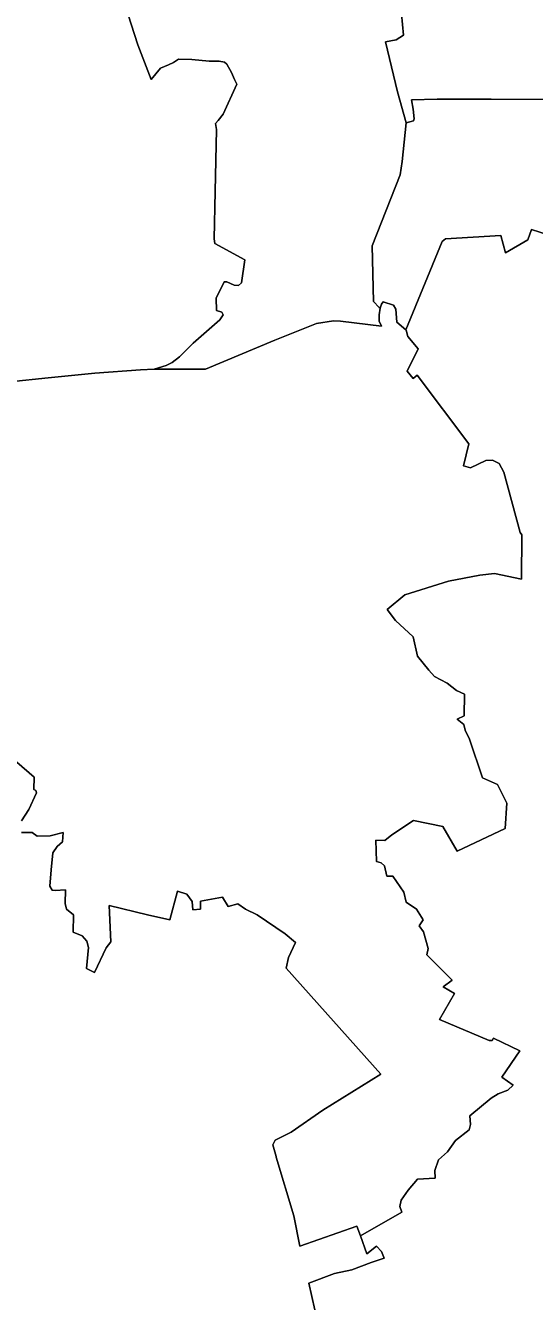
# Model space of a CAD drawing. Extents: x 369010 to 735936, y 6377141 to 6616555.
# Drawn here: x 616816 to 619847, y 6420305 to 6427935 of the extents above; entities that cross this region are included whole.
import ezdxf

# ---------------------------------------------------------------- set-up
doc = ezdxf.new("R2010")
doc.units = 0
doc.header["$LTSCALE"] = 40
doc.layers.add('3', color=7, linetype='Continuous', lineweight=13)

msp = doc.modelspace()

# ---------------------------------------------------------------- linework, layer by layer
at = {"layer": '3'}
for points in [[(617407.38, 6428060.94), (617483.51, 6427820.13)], [(617984.65, 6426228.32), (617952.88, 6426238.91), (617951.55, 6426311.89), (617999.22, 6426409.87), (618015.11, 6426409.87), (618057.64, 6426390.01), (618084.12, 6426387.36), (618101.33, 6426403.25), (618121.69, 6426540.46), (617944.11, 6426637.28), (617940.13, 6426665.08), (617945.1, 6426947.76), (617953.04, 6427317.66), (617946.42, 6427352.09), (617963.64, 6427370.62), (617991.94, 6427407.53), (618074.19, 6427586.44), (618061.12, 6427614.08), (618042.58, 6427656.45), (618014.78, 6427705.44), (618001.54, 6427717.35), (617969.76, 6427722.65), (617908.69, 6427722.65), (617806.74, 6427733.24), (617725.97, 6427735.89), (617696.84, 6427714.71), (617666.39, 6427700.8), (617618.56, 6427682.27), (617562.95, 6427614.74), (617483.51, 6427820.13), (617407.38, 6428060.94)], [(617483.51, 6427820.13), (617562.95, 6427614.74), (617618.56, 6427682.27), (617666.39, 6427700.8), (617696.84, 6427714.71), (617725.97, 6427735.89), (617806.74, 6427733.24), (617908.69, 6427722.65), (617969.76, 6427722.65), (618001.54, 6427717.35), (618014.78, 6427705.44), (618042.58, 6427656.45), (618061.12, 6427614.08), (618074.19, 6427586.44), (617991.94, 6427407.53), (617963.64, 6427370.62), (617946.42, 6427352.09), (617953.04, 6427317.66), (617945.1, 6426947.76), (617940.13, 6426665.08), (617944.11, 6426637.28), (618121.69, 6426540.46), (618101.33, 6426403.25), (618084.12, 6426387.36), (618057.64, 6426390.01), (618015.11, 6426409.87), (617999.22, 6426409.87), (617951.55, 6426311.89), (617952.88, 6426238.91), (617984.65, 6426228.32), (617992.6, 6426213.75), (617972.74, 6426183.3), (617814.52, 6426044.44), (617732.43, 6425963.67), (617688.73, 6425928.75), (617652.98, 6425911.54), (617580.99, 6425890.19), (617886.84, 6425890.85), (618300.77, 6426061.98), (618548.69, 6426162.44), (618650.97, 6426178.17), (618692.68, 6426175.85), (618937.13, 6426145.07), (618922.57, 6426175.19), (618921.41, 6426212.76), (618928.36, 6426253.31), (618922.07, 6426256.12), (618888.47, 6426292.7), (618879.87, 6426623.21), (619046.69, 6427046.73), (619058.94, 6427126.67), (619082.44, 6427355.4), (619031.14, 6427540.6), (618960.96, 6427838.83), (619023.19, 6427850.75), (619067.05, 6427878.39), (619055.13, 6428004.34)], [(619055.13, 6428004.34), (619067.05, 6427878.39), (619023.19, 6427850.75), (618960.96, 6427838.83), (619031.14, 6427540.6), (619082.44, 6427355.4), (619127.63, 6427367.98), (619131.6, 6427380.72), (619124.15, 6427438.65), (619114.22, 6427493.1), (619266.98, 6427496.41), (619590.37, 6427497.07), (620163.02, 6427494.75), (620639.34, 6427493.59), (620954.79, 6427477.87), (620957.77, 6427673.5), (620964.06, 6427856.54), (620941.88, 6427884.51), (620905.97, 6427941.45)], [(620163.02, 6427494.75), (619590.37, 6427497.07), (619266.98, 6427496.41), (619114.22, 6427493.1), (619124.15, 6427438.65), (619131.6, 6427380.72), (619127.63, 6427367.98), (619082.44, 6427355.4), (619058.94, 6427126.67), (619046.69, 6427046.73), (618879.87, 6426623.21), (618888.47, 6426292.7), (618922.07, 6426256.12), (618928.36, 6426253.31), (618935.81, 6426276.48), (618947.06, 6426291.04), (619007.97, 6426271.18), (619021.21, 6426247.35), (619027.33, 6426168.9), (619081.28, 6426123.55), (619297.76, 6426649.69), (619317.62, 6426665.58), (619646.31, 6426685.93), (619674.95, 6426583.16), (619808.01, 6426660.45), (619829.86, 6426720.69), (619929.49, 6426690.24)], [(619929.49, 6426690.24), (619829.86, 6426720.69), (619808.01, 6426660.45), (619674.95, 6426583.16), (619646.31, 6426685.93), (619317.62, 6426665.58), (619297.76, 6426649.69), (619081.28, 6426123.55), (619083.77, 6426121.57), (619093.03, 6426084.33), (619154.44, 6426011.01), (619088.9, 6425878.27), (619123.98, 6425834.58), (619148.48, 6425854.94), (619456.98, 6425445.32), (619424.87, 6425313.74), (619465.92, 6425302.49), (619557.6, 6425346.84), (619597.33, 6425348.17), (619636.38, 6425328.3), (619665.51, 6425277.16), (619762, 6424916.7), (619773.26, 6424903.46), (619769.78, 6424639.97), (619608.75, 6424673.07), (619522.52, 6424662.81), (619335.66, 6424627.4), (619076.15, 6424546.63), (618969.73, 6424459.91), (619018.72, 6424394.03), (619124.98, 6424295.89), (619150.46, 6424180.7), (619217.99, 6424098.78), (619252.42, 6424059.55), (619328.05, 6424019.66), (619383.66, 6423977.3), (619431.66, 6423954.29), (619428.51, 6423826.02), (619386.31, 6423807.16), (619426.69, 6423775.38), (619433.97, 6423740.29), (619461.45, 6423687.17), (619537.91, 6423456.95), (619626.62, 6423416.73), (619683.88, 6423306.01), (619672.13, 6423155.4), (619387.3, 6423020.35), (619301.24, 6423166.99), (619126.96, 6423202.9), (618996.88, 6423117.67), (618955.67, 6423083.08), (618902.71, 6423086.55), (618905.52, 6422958.78), (618934.65, 6422951.67), (618954.51, 6422932.3), (618967.75, 6422870.74), (619004.16, 6422870.74), (619068.54, 6422776.89), (619083.44, 6422716.15), (619144.34, 6422674.28), (619183.57, 6422612.05), (619159.73, 6422576.3), (619185.55, 6422540.56), (619213.36, 6422440.26), (619205.74, 6422403.68), (619356.85, 6422252.41), (619303.23, 6422213.02), (619371.41, 6422173.8), (619282.54, 6422019.22), (619577.3, 6421892.44), (619595.84, 6421893.1), (619603.12, 6421907.01), (619759.52, 6421831.7), (619652.6, 6421674.64), (619720.3, 6421627.3), (619689.18, 6421597.51), (619632.25, 6421576.33), (619588.72, 6421549.02), (619463.43, 6421443.93), (619467.4, 6421393.61), (619458.96, 6421361.5), (619376.87, 6421297.12), (619329.21, 6421231.42), (619276.08, 6421182.93), (619254.57, 6421120.03), (619255.89, 6421074.02), (619150.8, 6421067.4), (619095.85, 6421002.03), (619052.65, 6420942.78), (619046.03, 6420905.54), (619057.78, 6420871.45), (618810.69, 6420730.77), (618848.42, 6420623.52), (618907.01, 6420668.21), (618936.14, 6420637.42), (618951.53, 6420597.54), (618874.9, 6420571.55), (618758.55, 6420527.03)], [(619144.34, 6422674.28), (619083.44, 6422716.15), (619068.54, 6422776.89), (619004.16, 6422870.74), (618967.75, 6422870.74), (618954.51, 6422932.3), (618934.65, 6422951.67), (618905.52, 6422958.78), (618902.71, 6423086.55), (618955.67, 6423083.08), (618996.88, 6423117.67), (619126.96, 6423202.9), (619301.24, 6423166.99), (619387.3, 6423020.35), (619672.13, 6423155.4), (619683.88, 6423306.01), (619626.62, 6423416.73), (619537.91, 6423456.95), (619461.45, 6423687.17), (619433.97, 6423740.29), (619426.69, 6423775.38), (619386.31, 6423807.16), (619428.51, 6423826.02), (619431.66, 6423954.29), (619383.66, 6423977.3), (619328.05, 6424019.66), (619252.42, 6424059.55), (619217.99, 6424098.78), (619150.46, 6424180.7), (619124.98, 6424295.89), (619018.72, 6424394.03), (618969.73, 6424459.91), (619076.15, 6424546.63), (619335.66, 6424627.4), (619522.52, 6424662.81), (619608.75, 6424673.07), (619769.78, 6424639.97), (619773.26, 6424903.46), (619762, 6424916.7), (619665.51, 6425277.16), (619636.38, 6425328.3), (619597.33, 6425348.17), (619557.6, 6425346.84), (619465.92, 6425302.49), (619424.87, 6425313.74), (619456.98, 6425445.32), (619148.48, 6425854.94), (619123.98, 6425834.58), (619088.9, 6425878.27), (619154.44, 6426011.01), (619093.03, 6426084.33), (619083.77, 6426121.57), (619081.28, 6426123.55), (619027.33, 6426168.9), (619021.21, 6426247.35), (619007.97, 6426271.18), (618947.06, 6426291.04), (618935.81, 6426276.48), (618928.36, 6426253.31)], [(618928.36, 6426253.31), (618921.41, 6426212.76), (618922.57, 6426175.19), (618937.13, 6426145.07), (618692.68, 6426175.85), (618650.97, 6426178.17), (618548.69, 6426162.44), (618300.77, 6426061.98), (617886.84, 6425890.85), (617580.99, 6425890.19), (617500.39, 6425885.56), (617228.14, 6425865.53), (616949.76, 6425838.22), (616491.97, 6425790.89)], [(616491.97, 6425790.89), (616949.76, 6425838.22), (617228.14, 6425865.53), (617500.39, 6425885.56), (617580.99, 6425890.19), (617652.98, 6425911.54), (617688.73, 6425928.75), (617732.43, 6425963.67), (617814.52, 6426044.44), (617972.74, 6426183.3), (617992.6, 6426213.75), (617984.65, 6426228.32)], [(616792.2, 6423201.74), (616835.23, 6423267.95), (616881.41, 6423368.41), (616877.43, 6423381.65), (616864.19, 6423388.27), (616867.17, 6423460.43), (616628.68, 6423665.15)], [(616628.68, 6423665.15), (616867.17, 6423460.43), (616864.19, 6423388.27), (616877.43, 6423381.65), (616881.41, 6423368.41), (616835.23, 6423267.95), (616792.2, 6423201.74)], [(618289.18, 6421272.3), (618301.76, 6421299.44), (618397.92, 6421348.1), (618585.93, 6421477.85), (618932, 6421692.84), (618368.13, 6422324.74), (618381.37, 6422387.63), (618423.57, 6422476.84), (618362.17, 6422528.8), (618195.51, 6422641.18), (618126, 6422674.94), (618079.82, 6422706.06), (618022.72, 6422691), (617988.3, 6422745.95), (617856.89, 6422721.78), (617857.38, 6422674.12), (617812.37, 6422671.47), (617809.05, 6422719.8), (617775.79, 6422764.81), (617720.18, 6422782.03), (617674.17, 6422611.23), (617541.43, 6422640.52), (617314.53, 6422697.78), (617323.47, 6422480.97), (617295.83, 6422445.22), (617226.65, 6422298.75), (617177.99, 6422321.26), (617190.9, 6422446.55), (617180.31, 6422484.95), (617152.67, 6422515.4), (617098.71, 6422537.25), (617101.03, 6422641.02), (617058.66, 6422674.12), (617050.55, 6422707.88), (617053.86, 6422789.31), (616992.62, 6422785.5), (616973.43, 6422788.15), (616960.85, 6422811.32), (616967.14, 6422909.63), (616978.39, 6423010.92), (617003.38, 6423047.49), (617035.82, 6423076.62), (617039.13, 6423132.23), (616962.34, 6423111.05), (616883.72, 6423109.06), (616854.59, 6423131.57), (616790.87, 6423132.23)], [(616790.87, 6423132.23), (616854.59, 6423131.57), (616883.72, 6423109.06), (616962.34, 6423111.05), (617039.13, 6423132.23), (617035.82, 6423076.62), (617003.38, 6423047.49), (616978.39, 6423010.92), (616967.14, 6422909.63), (616960.85, 6422811.32), (616973.43, 6422788.15), (616992.62, 6422785.5), (617053.86, 6422789.31), (617050.55, 6422707.88), (617058.66, 6422674.12), (617101.03, 6422641.02), (617098.71, 6422537.25), (617152.67, 6422515.4), (617180.31, 6422484.95), (617190.9, 6422446.55), (617177.99, 6422321.26), (617226.65, 6422298.75), (617295.83, 6422445.22), (617323.47, 6422480.97), (617314.53, 6422697.78), (617541.43, 6422640.52), (617674.17, 6422611.23), (617720.18, 6422782.03), (617775.79, 6422764.81), (617809.05, 6422719.8), (617812.37, 6422671.47), (617857.38, 6422674.12), (617856.89, 6422721.78), (617988.3, 6422745.95), (618022.72, 6422691), (618079.82, 6422706.06), (618126, 6422674.94), (618195.51, 6422641.18), (618362.17, 6422528.8), (618423.57, 6422476.84), (618381.37, 6422387.63), (618368.13, 6422324.74), (618932, 6421692.84), (618585.93, 6421477.85), (618397.92, 6421348.1), (618301.76, 6421299.44), (618289.18, 6421272.3), (618308.71, 6421202.12), (618309.54, 6421199.64), (618412.98, 6420849.77), (618449.72, 6420668.71), (618789.34, 6420787.37), (618810.69, 6420730.77), (619057.78, 6420871.45), (619046.03, 6420905.54), (619052.65, 6420942.78), (619095.85, 6421002.03), (619150.8, 6421067.4), (619255.89, 6421074.02), (619254.57, 6421120.03), (619276.08, 6421182.93), (619329.21, 6421231.42), (619376.87, 6421297.12), (619458.96, 6421361.5), (619467.4, 6421393.61), (619463.43, 6421443.93), (619588.72, 6421549.02), (619632.25, 6421576.33), (619689.18, 6421597.51), (619720.3, 6421627.3), (619652.6, 6421674.64), (619759.52, 6421831.7), (619603.12, 6421907.01), (619595.84, 6421893.1), (619577.3, 6421892.44), (619282.54, 6422019.22), (619371.41, 6422173.8), (619303.23, 6422213.02), (619356.85, 6422252.41), (619205.74, 6422403.68), (619213.36, 6422440.26), (619185.55, 6422540.56), (619159.73, 6422576.3), (619183.57, 6422612.05), (619144.34, 6422674.28)], [(618538.43, 6420290.03), (618503.84, 6420448.75), (618656.1, 6420506.35), (618758.55, 6420527.03), (618874.9, 6420571.55), (618951.53, 6420597.54), (618936.14, 6420637.42), (618907.01, 6420668.21), (618848.42, 6420623.52), (618810.69, 6420730.77), (618789.34, 6420787.37), (618449.72, 6420668.71), (618412.98, 6420849.77), (618309.54, 6421199.64), (618308.71, 6421202.12), (618289.18, 6421272.3)], [(618758.55, 6420527.03), (618656.1, 6420506.35), (618503.84, 6420448.75), (618538.43, 6420290.03)]]:
    msp.add_lwpolyline(points, dxfattribs=at)

doc.saveas('drawing.dxf')
